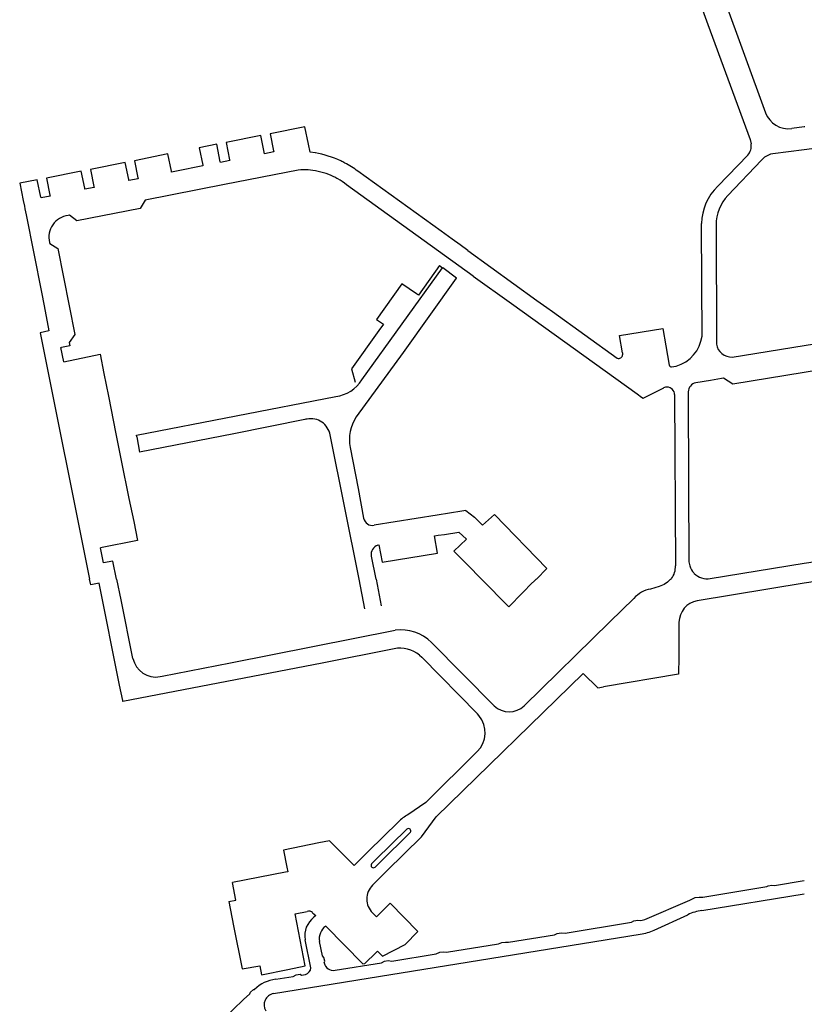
# Model space of a CAD drawing. Extents: x 148869 to 161638, y 453607 to 469810.
# Tile 932 of 1056: x 159138.97 to 159140.98, y 459849.73 to 459852.25. Entities that reach past the tile are written whole.
import ezdxf

# ---------------------------------------------------------------- set-up
doc = ezdxf.new("R2010")
doc.units = 0
doc.layers.add('LKI_V01_KANTRIJWEG', color=252, linetype='CONTINUOUS')

msp = doc.modelspace()

# ---------------------------------------------------------------- linework, layer by layer
at = {"layer": 'LKI_V01_KANTRIJWEG'}
for p, q in [((159140.7444, 459852.3973), (159140.8838, 459852.0152)), ((159140.7444, 459852.3973), (159140.8838, 459852.0152)), ((159140.9831, 459851.9787), (159140.9511, 459851.9744)), ((159140.9831, 459851.9787), (159140.9511, 459851.9744)), ((159140.9843, 459851.9789), (159140.9831, 459851.9787)), ((159140.9843, 459851.9789), (159140.9831, 459851.9787)), ((159140.8441, 459851.9467), (159140.847, 459851.9354)), ((159140.8441, 459851.9467), (159140.847, 459851.9354)), ((159141.2013, 459851.949), (159140.9831, 459851.9203)), ((159141.2013, 459851.949), (159140.9831, 459851.9203)), ((159139.7167, 459851.9142), (159139.7124, 459851.9348)), ((159139.7167, 459851.9142), (159139.7124, 459851.9348)), ((159139.7299, 459851.9121), (159139.7167, 459851.9142)), ((159139.7299, 459851.9121), (159139.7167, 459851.9142)), ((159140.9831, 459851.9203), (159140.9027, 459851.9098)), ((159140.9831, 459851.9203), (159140.9027, 459851.9098)), ((159140.7612, 459851.8265), (159140.8381, 459851.9064)), ((159140.7612, 459851.8265), (159140.8381, 459851.9064)), ((159140.8731, 459851.8933), (159140.7874, 459851.8034)), ((159140.8731, 459851.8933), (159140.7874, 459851.8034)), ((159140.8812, 459851.9009), (159140.8803, 459851.9002)), ((159140.8812, 459851.9009), (159140.8803, 459851.9002)), ((159139.4331, 459851.8772), (159139.3831, 459851.8673)), ((159139.4331, 459851.8772), (159139.3831, 459851.8673)), ((159139.7238, 459851.8673), (159139.7233, 459851.8673)), ((159139.7238, 459851.8673), (159139.7233, 459851.8673)), ((159140.0526, 459851.7112), (159139.8389, 459851.8654)), ((159140.0526, 459851.7112), (159139.8389, 459851.8654)), ((159140.1348, 459851.5962), (159139.8096, 459851.8304)), ((159140.1348, 459851.5962), (159139.8096, 459851.8304)), ((159138.9813, 459851.7901), (159138.9842, 459851.7756)), ((159138.9813, 459851.7901), (159138.9842, 459851.7756)), ((159138.9842, 459851.7756), (159138.9856, 459851.7687)), ((159138.9842, 459851.7756), (159138.9856, 459851.7687)), ((159138.9856, 459851.7687), (159138.9887, 459851.7534)), ((159138.9856, 459851.7687), (159138.9887, 459851.7534)), ((159138.9887, 459851.7534), (159139.0279, 459851.5552)), ((159138.9887, 459851.7534), (159139.0279, 459851.5552)), ((159139.0997, 459851.7522), (159139.0965, 459851.7517)), ((159139.0997, 459851.7522), (159139.0965, 459851.7517)), ((159140.0802, 459851.6914), (159140.0526, 459851.7112)), ((159140.0802, 459851.6914), (159140.0526, 459851.7112)), ((159140.757, 459851.7272), (159140.7577, 459851.4221)), ((159140.757, 459851.7272), (159140.7577, 459851.4221)), ((159140.1013, 459851.6761), (159140.0802, 459851.6914)), ((159140.1013, 459851.6761), (159140.0802, 459851.6914)), ((159139.0489, 459851.6828), (159139.0492, 459851.6799)), ((159139.0489, 459851.6828), (159139.0492, 459851.6799)), ((159140.1206, 459851.6622), (159140.1013, 459851.6761)), ((159140.1206, 459851.6622), (159140.1013, 459851.6761)), ((159140.1206, 459851.6622), (159140.298, 459851.534)), ((159140.1206, 459851.6622), (159140.298, 459851.534)), ((159139.8493, 459851.3308), (159140.0561, 459851.6172)), ((159139.8493, 459851.3308), (159140.0561, 459851.6172)), ((159140.048, 459851.6231), (159140.0561, 459851.6172)), ((159140.048, 459851.6231), (159140.0561, 459851.6172)), ((159139.0279, 459851.5552), (159139.0347, 459851.5204)), ((159139.0279, 459851.5552), (159139.0347, 459851.5204)), ((159140.298, 459851.534), (159140.3231, 459851.5158)), ((159140.298, 459851.534), (159140.3231, 459851.5158)), ((159140.3231, 459851.5158), (159140.3377, 459851.5053)), ((159140.3231, 459851.5158), (159140.3377, 459851.5053)), ((159140.3377, 459851.5053), (159140.5035, 459851.3858)), ((159140.3377, 459851.5053), (159140.5035, 459851.3858)), ((159139.9043, 459851.4728), (159139.8929, 459851.4568)), ((159139.9043, 459851.4728), (159139.8929, 459851.4568)), ((159139.0244, 459851.4513), (159139.1513, 459850.8195)), ((159139.0244, 459851.4513), (159139.1513, 459850.8195)), ((159140.6286, 459851.4175), (159140.6367, 459851.3684)), ((159140.6286, 459851.4175), (159140.6367, 459851.3684)), ((159140.7985, 459851.3887), (159140.9831, 459851.4181)), ((159140.7985, 459851.3887), (159140.9831, 459851.4181)), ((159140.5168, 459851.3997), (159140.5175, 459851.3946)), ((159140.5168, 459851.3997), (159140.5175, 459851.3946)), ((159140.6431, 459851.3638), (159140.6551, 459851.3657)), ((159140.6431, 459851.3638), (159140.6551, 459851.3657)), ((159139.188, 459851.3467), (159139.1995, 459851.2889)), ((159139.188, 459851.3467), (159139.1995, 459851.2889)), ((159140.7713, 459851.3336), (159140.743, 459851.3291)), ((159140.7713, 459851.3336), (159140.743, 459851.3291)), ((159140.7762, 459851.3344), (159140.7713, 459851.3336)), ((159140.7762, 459851.3344), (159140.7713, 459851.3336)), ((159140.743, 459851.3291), (159140.7047, 459851.3228)), ((159140.743, 459851.3291), (159140.7047, 459851.3228)), ((159139.1995, 459851.2889), (159139.2187, 459851.1922)), ((159139.1995, 459851.2889), (159139.2187, 459851.1922)), ((159139.2712, 459851.1886), (159139.7822, 459851.2876)), ((159139.2712, 459851.1886), (159139.7822, 459851.2876)), ((159140.6507, 459851.2925), (159140.6527, 459850.8538)), ((159140.6507, 459851.2925), (159140.6527, 459850.8538)), ((159140.6856, 459851.2995), (159140.6866, 459851.0611)), ((159140.6856, 459851.2995), (159140.6866, 459851.0611)), ((159139.2187, 459851.1922), (159139.2326, 459851.1236)), ((159139.2187, 459851.1922), (159139.2326, 459851.1236)), ((159139.2721, 459851.1845), (159139.2712, 459851.1886)), ((159139.2721, 459851.1845), (159139.2712, 459851.1886)), ((159139.2721, 459851.1845), (159139.2797, 459851.1449)), ((159139.2721, 459851.1845), (159139.2797, 459851.1449)), ((159139.842, 459850.8195), (159139.768, 459851.1891)), ((159139.842, 459850.8195), (159139.768, 459851.1891)), ((159139.2326, 459851.1236), (159139.2524, 459851.0261)), ((159139.2326, 459851.1236), (159139.2524, 459851.0261)), ((159140.6866, 459851.0611), (159140.6874, 459850.8675)), ((159140.6866, 459851.0611), (159140.6874, 459850.8675)), ((159139.2524, 459851.0261), (159139.2644, 459850.9672)), ((159139.2524, 459851.0261), (159139.2644, 459850.9672)), ((159140.0421, 459850.9837), (159139.8809, 459850.9576)), ((159140.0421, 459850.9837), (159139.8809, 459850.9576)), ((159140.1058, 459850.994), (159140.0421, 459850.9837)), ((159140.1058, 459850.994), (159140.0421, 459850.9837)), ((159140.1154, 459850.9955), (159140.1058, 459850.994)), ((159140.1154, 459850.9955), (159140.1058, 459850.994)), ((159140.1154, 459850.9955), (159140.138, 459850.9785)), ((159140.1154, 459850.9955), (159140.138, 459850.9785)), ((159140.1587, 459850.9574), (159140.138, 459850.9785)), ((159140.1587, 459850.9574), (159140.138, 459850.9785)), ((159140.0353, 459850.9304), (159140.0447, 459850.9318)), ((159140.0353, 459850.9304), (159140.0447, 459850.9318)), ((159140.0447, 459850.9318), (159140.061, 459850.9342)), ((159140.0447, 459850.9318), (159140.061, 459850.9342)), ((159139.8856, 459850.8195), (159139.8735, 459850.8785)), ((159139.8856, 459850.8195), (159139.8735, 459850.8785)), ((159140.9831, 459850.8601), (159141.1292, 459850.8833)), ((159140.9831, 459850.8601), (159141.1292, 459850.8833)), ((159140.1199, 459850.8557), (159140.1556, 459850.8195)), ((159140.1199, 459850.8557), (159140.1556, 459850.8195)), ((159140.7422, 459850.821), (159140.9831, 459850.8601)), ((159140.7422, 459850.821), (159140.9831, 459850.8601)), ((159140.7002, 459850.8354), (159140.7011, 459850.8343)), ((159140.7002, 459850.8354), (159140.7011, 459850.8343)), ((159139.8572, 459850.7435), (159139.842, 459850.8195)), ((159139.8572, 459850.7435), (159139.842, 459850.8195)), ((159139.8856, 459850.8195), (159139.8989, 459850.7513)), ((159139.8856, 459850.8195), (159139.8989, 459850.7513)), ((159140.1556, 459850.8195), (159140.2255, 459850.7486)), ((159140.1556, 459850.8195), (159140.2255, 459850.7486)), ((159140.268, 459850.7915), (159140.2792, 459850.8029)), ((159140.268, 459850.7915), (159140.2792, 459850.8029)), ((159140.2792, 459850.8029), (159140.2957, 459850.8195)), ((159140.2792, 459850.8029), (159140.2957, 459850.8195)), ((159140.6398, 459850.8183), (159140.641, 459850.8195)), ((159140.6398, 459850.8183), (159140.641, 459850.8195)), ((159140.6417, 459850.8195), (159140.6426, 459850.8208)), ((159140.6417, 459850.8195), (159140.6426, 459850.8208)), ((159140.9831, 459850.8089), (159140.7083, 459850.7641)), ((159140.9831, 459850.8089), (159140.7083, 459850.7641)), ((159141.0503, 459850.8195), (159140.9831, 459850.8089)), ((159141.0503, 459850.8195), (159140.9831, 459850.8089)), ((159140.2255, 459850.7486), (159140.2611, 459850.7846)), ((159140.2255, 459850.7486), (159140.2611, 459850.7846)), ((159140.2611, 459850.7846), (159140.268, 459850.7915)), ((159140.2611, 459850.7846), (159140.268, 459850.7915)), ((159140.6616, 459850.709), (159140.6612, 459850.62)), ((159140.6616, 459850.709), (159140.6612, 459850.62)), ((159139.5123, 459850.6047), (159139.9345, 459850.6883)), ((159139.5123, 459850.6047), (159139.9345, 459850.6883)), ((159140.0275, 459850.6574), (159140.1885, 459850.4949)), ((159140.0275, 459850.6574), (159140.1885, 459850.4949)), ((159139.3376, 459850.5705), (159139.5123, 459850.6047)), ((159139.3376, 459850.5705), (159139.5123, 459850.6047)), ((159139.3321, 459850.5694), (159139.3376, 459850.5705)), ((159139.3321, 459850.5694), (159139.3376, 459850.5705)), ((159139.2362, 459850.5084), (159139.2283, 459850.548)), ((159139.2362, 459850.5084), (159139.2283, 459850.548)), ((159140.1491, 459850.4694), (159140.1452, 459850.4738)), ((159140.1491, 459850.4694), (159140.1452, 459850.4738)), ((159139.8174, 459850.0969), (159139.786, 459850.1288)), ((159139.8174, 459850.0969), (159139.786, 459850.1288)), ((159139.6539, 459850.0678), (159139.5173, 459850.0415)), ((159139.6539, 459850.0678), (159139.5173, 459850.0415)), ((159139.5258, 459849.9965), (159139.5173, 459850.0415)), ((159139.5258, 459849.9965), (159139.5173, 459850.0415)), ((159139.5081, 459849.9932), (159139.5258, 459849.9965)), ((159139.5081, 459849.9932), (159139.5258, 459849.9965)), ((159140.7205, 459849.9699), (159140.9831, 459850.0122)), ((159140.7205, 459849.9699), (159140.9831, 459850.0122)), ((159139.5081, 459849.9932), (159139.5204, 459849.931)), ((159139.5081, 459849.9932), (159139.5204, 459849.931)), ((159139.922, 459849.9883), (159139.8898, 459849.9568)), ((159139.922, 459849.9883), (159139.8898, 459849.9568)), ((159139.6781, 459849.9613), (159139.7091, 459849.9674)), ((159139.6781, 459849.9613), (159139.7091, 459849.9674)), ((159139.7228, 459849.9643), (159139.7311, 459849.9568)), ((159139.7228, 459849.9643), (159139.7311, 459849.9568)), ((159139.7311, 459849.9568), (159139.7263, 459849.9527)), ((159139.7311, 459849.9568), (159139.7263, 459849.9527)), ((159140.5985, 459849.9198), (159140.6845, 459849.9591)), ((159140.5985, 459849.9198), (159140.6845, 459849.9591)), ((159139.7185, 459849.8231), (159139.7035, 459849.895)), ((159139.7185, 459849.8231), (159139.7035, 459849.895)), ((159139.6226, 459849.7568), (159139.8653, 459849.7964)), ((159139.6226, 459849.7568), (159139.8653, 459849.7964))]:
    msp.add_line(p, q, dxfattribs=at)
for points in [[(159140.662, 459852.445), (159140.7361, 459852.241), (159140.8441, 459851.9467)], [(159140.662, 459852.445), (159140.7361, 459852.241), (159140.8441, 459851.9467)], [(159139.7124, 459851.9348), (159139.7031, 459851.9788), (159139.6141, 459851.9613), (159139.6228, 459851.9171)], [(159139.7124, 459851.9348), (159139.7031, 459851.9788), (159139.6141, 459851.9613), (159139.6228, 459851.9171)], [(159139.6228, 459851.9171), (159139.6233, 459851.9149), (159139.5997, 459851.9101), (159139.5901, 459851.9566), (159139.5011, 459851.9388), (159139.51, 459851.8946)], [(159139.6228, 459851.9171), (159139.6233, 459851.9149), (159139.5997, 459851.9101), (159139.5901, 459851.9566), (159139.5011, 459851.9388), (159139.51, 459851.8946)], [(159139.4863, 459851.8897), (159139.4773, 459851.9342), (159139.4323, 459851.9253), (159139.4412, 459851.881)], [(159139.4863, 459851.8897), (159139.4773, 459851.9342), (159139.4323, 459851.9253), (159139.4412, 459851.881)], [(159139.2519, 459851.8436), (159139.2428, 459851.8877), (159139.1537, 459851.87), (159139.1626, 459851.826)], [(159139.2519, 459851.8436), (159139.2428, 459851.8877), (159139.1537, 459851.87), (159139.1626, 459851.826)], [(159139.3612, 459851.865), (159139.3522, 459851.9095), (159139.2667, 459851.8922), (159139.2752, 459851.8481)], [(159139.3612, 459851.865), (159139.3522, 459851.9095), (159139.2667, 459851.8922), (159139.2752, 459851.8481)], [(159139.51, 459851.8946), (159139.5104, 459851.8925), (159139.4867, 459851.8878), (159139.4863, 459851.8897)], [(159139.51, 459851.8946), (159139.5104, 459851.8925), (159139.4867, 459851.8878), (159139.4863, 459851.8897)], [(159139.1389, 459851.8215), (159139.13, 459851.8655), (159139.0412, 459851.8478), (159139.0499, 459851.8037)], [(159139.1389, 459851.8215), (159139.13, 459851.8655), (159139.0412, 459851.8478), (159139.0499, 459851.8037)], [(159139.6862, 459851.8683), (159139.4973, 459851.8313), (159139.294, 459851.7908)], [(159139.6862, 459851.8683), (159139.4973, 459851.8313), (159139.294, 459851.7908)], [(159139.3831, 459851.8673), (159139.3616, 459851.863), (159139.3612, 459851.865)], [(159139.3831, 459851.8673), (159139.3616, 459851.863), (159139.3612, 459851.865)], [(159139.4412, 459851.881), (159139.4416, 459851.879), (159139.4331, 459851.8772)], [(159139.4412, 459851.881), (159139.4416, 459851.879), (159139.4331, 459851.8772)], [(159139.7233, 459851.8673), (159139.712, 459851.8685), (159139.7117, 459851.8685)], [(159139.7233, 459851.8673), (159139.712, 459851.8685), (159139.7117, 459851.8685)], [(159139.0265, 459851.7991), (159139.0172, 459851.8431), (159138.9723, 459851.8342), (159138.9813, 459851.7901)], [(159139.0265, 459851.7991), (159139.0172, 459851.8431), (159138.9723, 459851.8342), (159138.9813, 459851.7901)], [(159139.2752, 459851.8481), (159139.2757, 459851.8458), (159139.2524, 459851.8412), (159139.2519, 459851.8436)], [(159139.2752, 459851.8481), (159139.2757, 459851.8458), (159139.2524, 459851.8412), (159139.2519, 459851.8436)], [(159139.1626, 459851.826), (159139.1631, 459851.8236), (159139.1394, 459851.8189), (159139.1389, 459851.8215)], [(159139.1626, 459851.826), (159139.1631, 459851.8236), (159139.1394, 459851.8189), (159139.1389, 459851.8215)], [(159139.0499, 459851.8037), (159139.0503, 459851.8015), (159139.027, 459851.7968), (159139.0265, 459851.7991)], [(159139.0499, 459851.8037), (159139.0503, 459851.8015), (159139.027, 459851.7968), (159139.0265, 459851.7991)], [(159139.294, 459851.7908), (159139.2812, 459851.77), (159139.1184, 459851.7378), (159139.0997, 459851.7522)], [(159139.294, 459851.7908), (159139.2812, 459851.77), (159139.1184, 459851.7378), (159139.0997, 459851.7522)], [(159140.7211, 459851.4424), (159140.7201, 459851.5764), (159140.7199, 459851.7313)], [(159140.7211, 459851.4424), (159140.7201, 459851.5764), (159140.7199, 459851.7313)], [(159139.0492, 459851.6799), (159139.0703, 459851.6668), (159139.1138, 459851.4465), (159139.0994, 459851.426)], [(159139.0492, 459851.6799), (159139.0703, 459851.6668), (159139.1138, 459851.4465), (159139.0994, 459851.426)], [(159140.048, 459851.6231), (159139.9941, 459851.5473), (159139.9889, 459851.5509)], [(159140.048, 459851.6231), (159139.9941, 459851.5473), (159139.9889, 459851.5509)], [(159140.0561, 459851.6172), (159140.0569, 459851.6183), (159140.0921, 459851.5921), (159140.0913, 459851.5909)], [(159140.0561, 459851.6172), (159140.0569, 459851.6183), (159140.0921, 459851.5921), (159140.0913, 459851.5909)], [(159140.0913, 459851.5909), (159139.9553, 459851.4008), (159139.8348, 459851.2353)], [(159140.0913, 459851.5909), (159139.9553, 459851.4008), (159139.8348, 459851.2353)], [(159140.1348, 459851.5962), (159140.2325, 459851.5257), (159140.5548, 459851.2949), (159140.5655, 459851.2863), (159140.5701, 459851.2837), (159140.6227, 459851.3097)], [(159140.1348, 459851.5962), (159140.2325, 459851.5257), (159140.5548, 459851.2949), (159140.5655, 459851.2863), (159140.5701, 459851.2837), (159140.6227, 459851.3097)], [(159139.9889, 459851.5509), (159139.9519, 459851.5767), (159139.8865, 459851.4854), (159139.9043, 459851.4728)], [(159139.9889, 459851.5509), (159139.9519, 459851.5767), (159139.8865, 459851.4854), (159139.9043, 459851.4728)], [(159139.0347, 459851.5204), (159139.0472, 459851.4562), (159139.0244, 459851.4513)], [(159139.0347, 459851.5204), (159139.0472, 459851.4562), (159139.0244, 459851.4513)], [(159140.5168, 459851.3997), (159140.5092, 459851.4442), (159140.6207, 459851.4624), (159140.6286, 459851.4175)], [(159140.5168, 459851.3997), (159140.5092, 459851.4442), (159140.6207, 459851.4624), (159140.6286, 459851.4175)], [(159140.9831, 459851.4181), (159141.3531, 459851.4785), (159141.3558, 459851.4793)], [(159140.9831, 459851.4181), (159141.3531, 459851.4785), (159141.3558, 459851.4793)], [(159139.8929, 459851.4568), (159139.8227, 459851.3582), (159139.8321, 459851.3244)], [(159139.8929, 459851.4568), (159139.8227, 459851.3582), (159139.8321, 459851.3244)], [(159139.0854, 459851.3768), (159139.0778, 459851.4133), (159139.079, 459851.4135)], [(159139.0854, 459851.3768), (159139.0778, 459851.4133), (159139.079, 459851.4135)], [(159139.0994, 459851.426), (159139.101, 459851.4177), (159139.079, 459851.4135)], [(159139.0994, 459851.426), (159139.101, 459851.4177), (159139.079, 459851.4135)], [(159141.3533, 459851.4272), (159141.3355, 459851.4063), (159140.9831, 459851.3493)], [(159141.3533, 459851.4272), (159141.3355, 459851.4063), (159140.9831, 459851.3493)], [(159139.0854, 459851.3768), (159139.1782, 459851.396), (159139.188, 459851.3467)], [(159139.0854, 459851.3768), (159139.1782, 459851.396), (159139.188, 459851.3467)], [(159140.9831, 459851.3493), (159140.7996, 459851.3196), (159140.7762, 459851.3344)], [(159140.9831, 459851.3493), (159140.7996, 459851.3196), (159140.7762, 459851.3344)], [(159139.7034, 459851.2287), (159139.5208, 459851.1921), (159139.2797, 459851.1449)], [(159139.7034, 459851.2287), (159139.5208, 459851.1921), (159139.2797, 459851.1449)], [(159139.8189, 459851.157), (159139.8398, 459851.0515), (159139.8538, 459850.9758)], [(159139.8189, 459851.157), (159139.8398, 459851.0515), (159139.8538, 459850.9758)], [(159140.2965, 459850.8195), (159140.3229, 459850.847), (159140.1891, 459850.9854), (159140.1587, 459850.9574)], [(159140.2965, 459850.8195), (159140.3229, 459850.847), (159140.1891, 459850.9854), (159140.1587, 459850.9574)], [(159139.2644, 459850.9672), (159139.2743, 459850.9183), (159139.1794, 459850.9001)], [(159139.2644, 459850.9672), (159139.2743, 459850.9183), (159139.1794, 459850.9001)], [(159139.89, 459850.9065), (159139.8927, 459850.9075), (159139.901, 459850.8626), (159140.043, 459850.8858), (159140.0353, 459850.9304)], [(159139.89, 459850.9065), (159139.8927, 459850.9075), (159139.901, 459850.8626), (159140.043, 459850.8858), (159140.0353, 459850.9304)], [(159140.061, 459850.9342), (159140.0981, 459850.9397), (159140.1172, 459850.9215)], [(159140.061, 459850.9342), (159140.0981, 459850.9397), (159140.1172, 459850.9215)], [(159140.1172, 459850.9215), (159140.0852, 459850.8915), (159140.1199, 459850.8557)], [(159140.1172, 459850.9215), (159140.0852, 459850.8915), (159140.1199, 459850.8557)], [(159139.2204, 459850.8195), (159139.2107, 459850.8659), (159139.1872, 459850.8613), (159139.1794, 459850.9001)], [(159139.2204, 459850.8195), (159139.2107, 459850.8659), (159139.1872, 459850.8613), (159139.1794, 459850.9001)], [(159139.2283, 459850.548), (159139.176, 459850.8094), (159139.1544, 459850.805), (159139.1514, 459850.8195)], [(159139.2283, 459850.548), (159139.176, 459850.8094), (159139.1544, 459850.805), (159139.1514, 459850.8195)], [(159139.2626, 459850.6162), (159139.2322, 459850.7662), (159139.221, 459850.8195)], [(159139.2626, 459850.6162), (159139.2322, 459850.7662), (159139.221, 459850.8195)], [(159140.6322, 459850.8115), (159140.6242, 459850.8055), (159140.6114, 459850.8002), (159140.589, 459850.7938)], [(159140.6322, 459850.8115), (159140.6242, 459850.8055), (159140.6114, 459850.8002), (159140.589, 459850.7938)], [(159140.5463, 459850.77), (159140.4849, 459850.7103), (159140.2654, 459850.4944)], [(159140.5463, 459850.77), (159140.4849, 459850.7103), (159140.2654, 459850.4944)], [(159139.9319, 459850.6409), (159139.7474, 459850.6041), (159139.2368, 459850.5056), (159139.2362, 459850.5084)], [(159139.9319, 459850.6409), (159139.7474, 459850.6041), (159139.2368, 459850.5056), (159139.2362, 459850.5084)], [(159139.9972, 459850.6243), (159140.0029, 459850.619), (159140.1452, 459850.4738)], [(159139.9972, 459850.6243), (159140.0029, 459850.619), (159140.1452, 459850.4738)], [(159140.6612, 459850.62), (159140.661, 459850.5757), (159140.4683, 459850.5435)], [(159140.6612, 459850.62), (159140.661, 459850.5757), (159140.4683, 459850.5435)], [(159139.8765, 459850.0347), (159139.9134, 459850.0713), (159140.002, 459850.1588), (159140.0399, 459850.21), (159140.4162, 459850.5773)], [(159139.8765, 459850.0347), (159139.9134, 459850.0713), (159140.002, 459850.1588), (159140.0399, 459850.21), (159140.4162, 459850.5773)], [(159140.4162, 459850.5773), (159140.454, 459850.5407), (159140.4683, 459850.5435)], [(159140.4162, 459850.5773), (159140.454, 459850.5407), (159140.4683, 459850.5435)], [(159140.1446, 459850.3771), (159140.0131, 459850.2471), (159139.9673, 459850.2155)], [(159140.1446, 459850.3771), (159140.0131, 459850.2471), (159139.9673, 459850.2155)], [(159139.9431, 459850.1969), (159139.8657, 459850.1208), (159139.8293, 459850.085), (159139.8174, 459850.0969)], [(159139.9431, 459850.1969), (159139.8657, 459850.1208), (159139.8293, 459850.085), (159139.8174, 459850.0969)], [(159139.8736, 459850.0894), (159139.8851, 459850.1007), (159139.9647, 459850.1783)], [(159139.8736, 459850.0894), (159139.8851, 459850.1007), (159139.9647, 459850.1783)], [(159139.8831, 459850.0811), (159139.8938, 459850.0916), (159139.9736, 459850.1703)], [(159139.8831, 459850.0811), (159139.8938, 459850.0916), (159139.9736, 459850.1703)], [(159139.786, 459850.1288), (159139.7663, 459850.1487), (159139.7389, 459850.1431)], [(159139.786, 459850.1288), (159139.7663, 459850.1487), (159139.7389, 459850.1431)], [(159139.7389, 459850.1431), (159139.6486, 459850.1248), (159139.6569, 459850.0808)], [(159139.7389, 459850.1431), (159139.6486, 459850.1248), (159139.6569, 459850.0808)], [(159139.6569, 459850.0808), (159139.6592, 459850.0688), (159139.6539, 459850.0678)], [(159139.6569, 459850.0808), (159139.6592, 459850.0688), (159139.6539, 459850.0678)], [(159140.6895, 459849.9962), (159140.7035, 459850.0028), (159140.7134, 459850.0041), (159140.7232, 459850.0043), (159140.8873, 459850.031), (159140.8904, 459850.0333), (159140.9003, 459850.0349), (159140.9067, 459850.0342), (159140.9831, 459850.0466)], [(159140.6895, 459849.9962), (159140.7035, 459850.0028), (159140.7134, 459850.0041), (159140.7232, 459850.0043), (159140.8873, 459850.031), (159140.8904, 459850.0333), (159140.9003, 459850.0349), (159140.9067, 459850.0342), (159140.9831, 459850.0466)], [(159139.7804, 459849.8167), (159139.8998, 459849.836), (159139.9072, 459849.8401), (159139.917, 459849.8417), (159139.9258, 459849.8402), (159140.0396, 459849.8585), (159140.0486, 459849.8627), (159140.0585, 459849.8643), (159140.0661, 459849.8628), (159140.1993, 459849.8842), (159140.2077, 459849.8875), (159140.2176, 459849.8891), (159140.2254, 459849.8884), (159140.3431, 459849.9074), (159140.3501, 459849.9113), (159140.36, 459849.9129), (159140.3706, 459849.9119), (159140.5406, 459849.9401), (159140.5464, 459849.943), (159140.5563, 459849.9447), (159140.5642, 459849.9443), (159140.5743, 459849.9467), (159140.6895, 459849.9962)], [(159139.7804, 459849.8167), (159139.8998, 459849.836), (159139.9072, 459849.8401), (159139.917, 459849.8417), (159139.9258, 459849.8402), (159140.0396, 459849.8585), (159140.0486, 459849.8627), (159140.0585, 459849.8643), (159140.0661, 459849.8628), (159140.1993, 459849.8842), (159140.2077, 459849.8875), (159140.2176, 459849.8891), (159140.2254, 459849.8884), (159140.3431, 459849.9074), (159140.3501, 459849.9113), (159140.36, 459849.9129), (159140.3706, 459849.9119), (159140.5406, 459849.9401), (159140.5464, 459849.943), (159140.5563, 459849.9447), (159140.5642, 459849.9443), (159140.5743, 459849.9467), (159140.6895, 459849.9962)], [(159139.9603, 459849.8831), (159139.9929, 459849.9159), (159139.922, 459849.9883)], [(159139.9603, 459849.8831), (159139.9929, 459849.9159), (159139.922, 459849.9883)], [(159139.6596, 459849.819), (159139.7043, 459849.8282), (159139.6781, 459849.9613)], [(159139.6596, 459849.819), (159139.7043, 459849.8282), (159139.6781, 459849.9613)], [(159139.8898, 459849.9568), (159139.8867, 459849.9537), (159139.8766, 459849.9637)], [(159139.8898, 459849.9568), (159139.8867, 459849.9537), (159139.8766, 459849.9637)], [(159139.5204, 459849.931), (159139.5424, 459849.8201), (159139.5877, 459849.8284)], [(159139.5204, 459849.931), (159139.5424, 459849.8201), (159139.5877, 459849.8284)], [(159139.7565, 459849.9299), (159139.8519, 459849.8332), (159139.857, 459849.8338), (159139.886, 459849.8622)], [(159139.7565, 459849.9299), (159139.8519, 459849.8332), (159139.857, 459849.8338), (159139.886, 459849.8622)], [(159139.8653, 459849.7964), (159140.1508, 459849.8429), (159140.5627, 459849.9093)], [(159139.8653, 459849.7964), (159140.1508, 459849.8429), (159140.5627, 459849.9093)], [(159139.7526, 459849.8357), (159139.7545, 459849.8399), (159139.7517, 459849.8495), (159139.7486, 459849.8535), (159139.7404, 459849.8905)], [(159139.7526, 459849.8357), (159139.7545, 459849.8399), (159139.7517, 459849.8495), (159139.7486, 459849.8535), (159139.7404, 459849.8905)], [(159139.886, 459849.8622), (159139.8893, 459849.8654), (159139.9021, 459849.8528), (159139.9603, 459849.8831)], [(159139.886, 459849.8622), (159139.8893, 459849.8654), (159139.9021, 459849.8528), (159139.9603, 459849.8831)], [(159139.5877, 459849.8284), (159139.5923, 459849.8052), (159139.6596, 459849.819)], [(159139.5877, 459849.8284), (159139.5923, 459849.8052), (159139.6596, 459849.819)], [(159139.6285, 459849.7936), (159139.6735, 459849.8005), (159139.6812, 459849.8046), (159139.6907, 459849.8064), (159139.6949, 459849.8045), (159139.7047, 459849.8056)], [(159139.6285, 459849.7936), (159139.6735, 459849.8005), (159139.6812, 459849.8046), (159139.6907, 459849.8064), (159139.6949, 459849.8045), (159139.7047, 459849.8056)], [(159139.4664, 459849.6648), (159139.5461, 459849.7417), (159139.5625, 459849.7566), (159139.5636, 459849.7606), (159139.5712, 459849.7675), (159139.5744, 459849.7675)], [(159139.4664, 459849.6648), (159139.5461, 459849.7417), (159139.5625, 459849.7566), (159139.5636, 459849.7606), (159139.5712, 459849.7675), (159139.5744, 459849.7675)]]:
    msp.add_lwpolyline(points, dxfattribs=at)
for centre, radius, start, end in [((159140.9427, 459852.0366), 0.0627, 199.9368, 277.6585), ((159140.9427, 459852.0366), 0.0627, 199.9368, 277.6585), ((159139.6879, 459851.6665), 0.2492, 64.5453, 80.2796), ((159139.6879, 459851.6665), 0.2492, 64.5453, 80.2796), ((159140.8105, 459851.9306), 0.0368, 318.7049, 7.4667), ((159140.8105, 459851.9306), 0.0368, 318.7049, 7.4667), ((159139.7529, 459851.7935), 0.1067, 60.3718, 66.7981), ((159139.7529, 459851.7935), 0.1067, 60.3718, 66.7981), ((159140.9093, 459851.863), 0.0472, 127.9102, 140.0626), ((159140.9093, 459851.863), 0.0472, 127.9102, 140.0626), ((159140.9093, 459851.8634), 0.0469, 98.1482, 126.9516), ((159140.9093, 459851.8634), 0.0469, 98.1482, 126.9516), ((159139.7002, 459851.6912), 0.1776, 86.2791, 94.5282), ((159139.7002, 459851.6912), 0.1776, 86.2791, 94.5282), ((159139.7007, 459851.6965), 0.1723, 63.6897, 82.3014), ((159139.7007, 459851.6965), 0.1723, 63.6897, 82.3014), ((159139.6975, 459851.6765), 0.2359, 53.1902, 62.7216), ((159139.6975, 459851.6765), 0.2359, 53.1902, 62.7216), ((159139.7396, 459851.7682), 0.0908, 58.2207, 65.64), ((159139.7396, 459851.7682), 0.0908, 58.2207, 65.64), ((159139.7253, 459851.7301), 0.131, 49.9492, 61.6859), ((159139.7253, 459851.7301), 0.131, 49.9492, 61.6859), ((159140.8551, 459851.7292), 0.1352, 133.9806, 179.1411), ((159140.8551, 459851.7292), 0.1352, 133.9806, 179.1411), ((159140.8671, 459851.7275), 0.11, 136.3918, 180.1403), ((159140.8671, 459851.7275), 0.11, 136.3918, 180.1403), ((159139.1026, 459851.6966), 0.0555, 96.3688, 194.3534), ((159139.1026, 459851.6966), 0.0555, 96.3688, 194.3534), ((159140.6296, 459851.4544), 0.0922, 286.0327, 352.5337), ((159140.6296, 459851.4544), 0.0922, 286.0327, 352.5337), ((159140.7971, 459851.4285), 0.0398, 189.2062, 272.137), ((159140.7971, 459851.4285), 0.0398, 189.2062, 272.137), ((159140.5071, 459851.3957), 0.0105, 249.8839, 354.222), ((159140.5071, 459851.3957), 0.0105, 249.8839, 354.222), ((159140.6423, 459851.3695), 0.0057, 190.6287, 278.1607), ((159140.6423, 459851.3695), 0.0057, 190.6287, 278.1607), ((159139.7703, 459851.3797), 0.0929, 277.3529, 328.2349), ((159139.7703, 459851.3797), 0.0929, 277.3529, 328.2349), ((159140.6317, 459851.291), 0.0207, 90.3123, 115.8828), ((159140.6317, 459851.291), 0.0207, 90.3123, 115.8828), ((159140.6313, 459851.2923), 0.0194, 0.4578, 89.1538), ((159140.6313, 459851.2923), 0.0194, 0.4578, 89.1538), ((159140.7095, 459851.2994), 0.0239, 101.5889, 179.7735), ((159140.7095, 459851.2994), 0.0239, 101.5889, 179.7735), ((159139.7183, 459851.1804), 0.0504, 9.984, 100.9974), ((159139.7183, 459851.1804), 0.0504, 9.984, 100.9974), ((159139.9246, 459851.1763), 0.1075, 146.7133, 190.3631), ((159139.9246, 459851.1763), 0.1075, 146.7133, 190.3631), ((159139.7133, 459851.1977), 0.0325, 98.165, 107.7611), ((159139.7133, 459851.1977), 0.0325, 98.165, 107.7611), ((159139.8765, 459850.9805), 0.0233, 191.7542, 280.8072), ((159139.8765, 459850.9805), 0.0233, 191.7542, 280.8072), ((159139.8977, 459850.8831), 0.0247, 108.2516, 190.7279), ((159139.8977, 459850.8831), 0.0247, 108.2516, 190.7279), ((159140.6037, 459850.8507), 0.0491, 322.4365, 3.6382), ((159140.6037, 459850.8507), 0.0491, 322.4365, 3.6382), ((159140.7244, 459850.8663), 0.0371, 178.1147, 200.5489), ((159140.7244, 459850.8663), 0.0371, 178.1147, 200.5489), ((159140.7316, 459850.8658), 0.0437, 196.725, 224.0711), ((159140.7316, 459850.8658), 0.0437, 196.725, 224.0711), ((159140.7345, 459850.8675), 0.0471, 224.8381, 279.3343), ((159140.7345, 459850.8675), 0.0471, 224.8381, 279.3343), ((159140.6082, 459850.8463), 0.0422, 304.5286, 318.3833), ((159140.6082, 459850.8463), 0.0422, 304.5286, 318.3833), ((159140.6008, 459850.7225), 0.0723, 99.3718, 138.9149), ((159140.6008, 459850.7225), 0.0723, 99.3718, 138.9149), ((159140.72, 459850.7069), 0.0584, 101.5053, 177.9493), ((159140.72, 459850.7069), 0.0584, 101.5053, 177.9493), ((159139.9499, 459850.5793), 0.1101, 45.1784, 98.0035), ((159139.9499, 459850.5793), 0.1101, 45.1784, 98.0035), ((159139.9471, 459850.5642), 0.0783, 50.2012, 101.2108), ((159139.9471, 459850.5642), 0.0783, 50.2012, 101.2108), ((159139.321, 459850.628), 0.0596, 191.4464, 280.7179), ((159139.321, 459850.628), 0.0596, 191.4464, 280.7179), ((159140.2272, 459850.5355), 0.0561, 226.394, 312.9202), ((159140.2272, 459850.5355), 0.0561, 226.394, 312.9202), ((159140.0967, 459850.4257), 0.0682, 314.6301, 39.8459), ((159140.0967, 459850.4257), 0.0682, 314.6301, 39.8459), ((159140.0092, 459850.1359), 0.09, 117.7264, 137.2667), ((159140.0092, 459850.1359), 0.09, 117.7264, 137.2667), ((159139.9688, 459850.174), 0.00602, 322.0741, 133.6676), ((159139.9688, 459850.174), 0.00602, 322.0741, 133.6676), ((159139.8791, 459850.0861), 0.00643, 149.0296, 307.8991), ((159139.8791, 459850.0861), 0.00643, 149.0296, 307.8991), ((159139.9116, 459849.9992), 0.0499, 134.7185, 225.4591), ((159139.9116, 459849.9992), 0.0499, 134.7185, 225.4591), ((159140.7406, 459849.8379), 0.1336, 98.658, 114.8252), ((159140.7406, 459849.8379), 0.1336, 98.658, 114.8252), ((159139.7624, 459849.9051), 0.0597, 127.2201, 189.7468), ((159139.7624, 459849.9051), 0.0597, 127.2201, 189.7468), ((159139.7134, 459849.9545), 0.0136, 46.3525, 108.3326), ((159139.7134, 459849.9545), 0.0136, 46.3525, 108.3326), ((159139.7808, 459849.8971), 0.0409, 126.4875, 189.3201), ((159139.7808, 459849.8971), 0.0409, 126.4875, 189.3201), ((159140.5448, 459850.037), 0.129, 278.0144, 294.6364), ((159140.5448, 459850.037), 0.129, 278.0144, 294.6364), ((159139.6992, 459849.8242), 0.0193, 286.5394, 356.8164), ((159139.6992, 459849.8242), 0.0193, 286.5394, 356.8164), ((159139.7759, 459849.8401), 0.0238, 190.8391, 280.7892), ((159139.7759, 459849.8401), 0.0238, 190.8391, 280.7892), ((159139.6385, 459849.7038), 0.0903, 96.3958, 135.1974), ((159139.6385, 459849.7038), 0.0903, 96.3958, 135.1974), ((159139.6272, 459849.7284), 0.0287, 99.2685, 212.4404), ((159139.6272, 459849.7284), 0.0287, 99.2685, 212.4404)]:
    msp.add_arc(centre, radius, start, end, dxfattribs=at)

doc.saveas('drawing.dxf')
